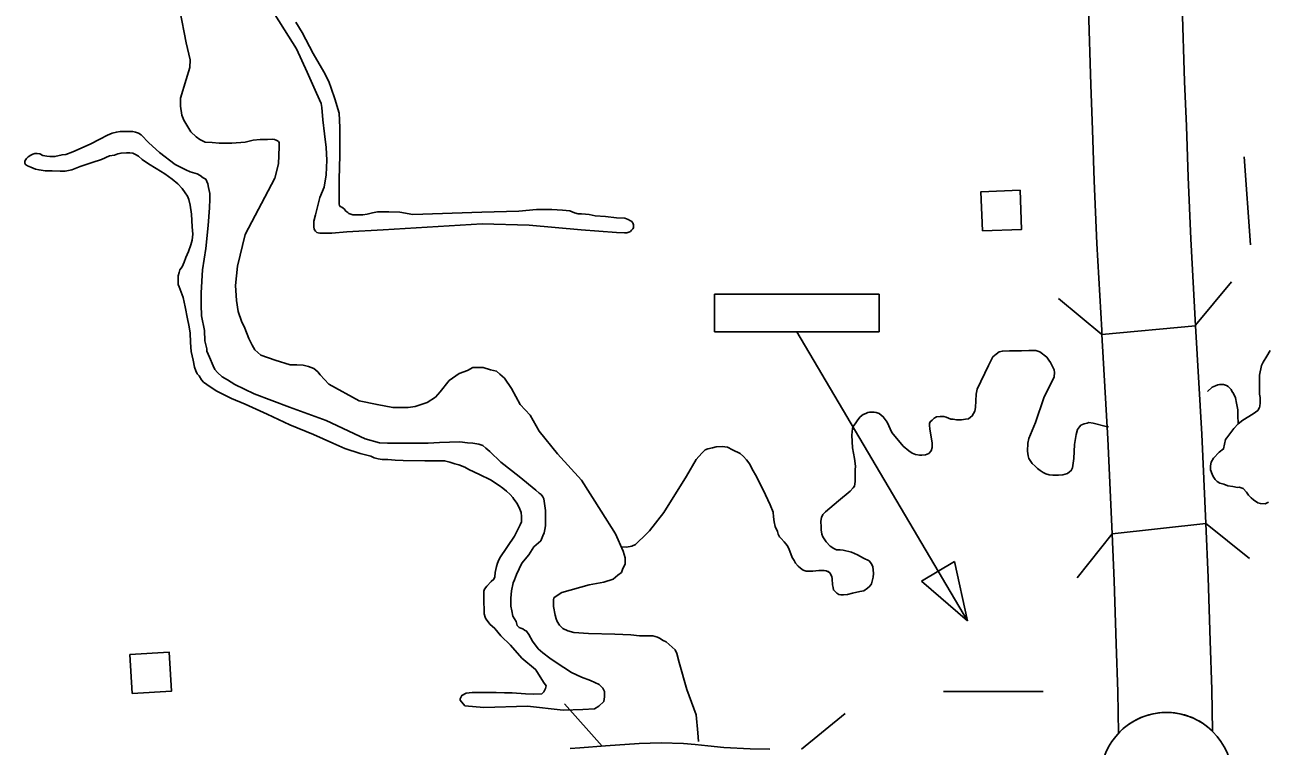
# Model space of a CAD drawing. Extents: x 1084508 to 1142749, y 1057638 to 1093403.
# Drawn here: x 1119984 to 1121021, y 1074377 to 1074979 of the extents above; entities that cross this region are included whole.
import ezdxf

# ---------------------------------------------------------------- set-up
doc = ezdxf.new("R2010")
doc.units = 0
for name, color, linetype in [('Level 10', 7, 'Continuous'), ('Level 24', 7, 'Continuous'), ('Level 32', 7, 'Continuous'), ('Level 35', 7, 'Continuous'), ('Level 37', 7, 'Continuous'), ('Level 38', 7, 'Continuous'), ('Level 56', 7, 'Continuous')]:
    doc.layers.add(name, color=color, linetype=linetype)

msp = doc.modelspace()

# ---------------------------------------------------------------- linework, layer by layer
at = {"layer": 'Level 10'}
for p, q in [((1120961.3, 1074728.1), (1120883.1, 1074720.9)), ((1120891.6, 1074554.5), (1120969.8, 1074563.2))]:
    msp.add_line(p, q, dxfattribs=at)
for points in [[(1120883.1, 1074720.9), (1120882.9, 1074724.4), (1120878.9, 1074796.8), (1120876.6, 1074849.1), (1120875.3, 1074891.8), (1120873.7, 1074929.2), (1120867.8, 1075119.8), (1120863.2, 1075236.7), (1120857.3, 1075369.7), (1120852, 1075544.6), (1120845.8, 1075691.8), (1120837.8, 1075849.2), (1120827.3, 1076023.1)], [(1120905.7, 1076027.3), (1120916.2, 1075853.5), (1120924.2, 1075695.5), (1120930.5, 1075547.4), (1120935.7, 1075372.6), (1120941.6, 1075240), (1120946.2, 1075122.6), (1120952.1, 1074932.1), (1120953.7, 1074894.7), (1120955, 1074852.1), (1120957.3, 1074800.7), (1120961.3, 1074728.1)], [(1120891.6, 1074554.5), (1120888.1, 1074633.7), (1120883.1, 1074720.9)], [(1120969.8, 1074563.2), (1120966.5, 1074637.7), (1120961.3, 1074728.1)], [(1120969.8, 1074563.2), (1120971.8, 1074518.1), (1120973.4, 1074465.1), (1120974.7, 1074424.5), (1120975.3, 1074389.8)], [(1120896.9, 1074388.1), (1120896.3, 1074422.5), (1120895, 1074462.6), (1120893.3, 1074515.2), (1120891.6, 1074554.5)]]:
    msp.add_lwpolyline(points, dxfattribs=at)
msp.add_arc((1120936.9, 1074350.5), 54.9, 45.6239, 136.7941, dxfattribs=at)
at = {"layer": 'Level 24'}
msp.add_circle((1120936.9, 1074350.5), 54.9, dxfattribs=at)
at = {"layer": 'Level 32'}
msp.add_lwpolyline([(1120605.8, 1074374.8), (1120589.2, 1074375.1), (1120567.3, 1074376.2), (1120554.1, 1074377.4), (1120543.5, 1074378.7), (1120533.6, 1074379.4), (1120515.1, 1074380), (1120496.5, 1074379.4), (1120468.4, 1074377.4), (1120447.1, 1074375.7), (1120438.9, 1074375.3)], dxfattribs=at)
at = {"layer": 'Level 35'}
for points in [[(1120113, 1074991.5), (1120118.5, 1074964.2), (1120121.7, 1074950), (1120121.4, 1074943.6), (1120118.5, 1074933.8), (1120113.5, 1074918.1), (1120113.5, 1074911.4), (1120114.7, 1074903.9), (1120116.4, 1074899.8), (1120118.8, 1074895.5), (1120122.2, 1074890), (1120126.6, 1074885.9), (1120129.8, 1074883.6), (1120134.1, 1074881.5), (1120140.2, 1074881), (1120146, 1074880.4), (1120151.2, 1074880.4), (1120156.4, 1074880.4), (1120167.7, 1074881.5), (1120174.4, 1074883), (1120180.2, 1074883.6), (1120184.3, 1074883.6), (1120186.3, 1074883.6), (1120190.8, 1074883.8), (1120192.1, 1074883.7), (1120193.4, 1074883), (1120194.6, 1074882.6), (1120195.4, 1074881.9), (1120195.9, 1074881.2), (1120196.1, 1074880.1), (1120196.1, 1074877.5), (1120195.4, 1074863.3), (1120192.4, 1074851.4), (1120167.7, 1074804.3), (1120161.1, 1074778), (1120159.5, 1074761.7), (1120160.3, 1074749.3), (1120161.9, 1074740), (1120164.6, 1074731.9), (1120167.3, 1074726.1), (1120170.8, 1074717.6), (1120173.5, 1074711.8), (1120175.8, 1074707.9), (1120180.8, 1074703.7), (1120192.8, 1074699.4), (1120205.1, 1074695.6), (1120210.9, 1074695.6), (1120216, 1074695.2), (1120220.6, 1074694), (1120224.9, 1074692.5)], [(1120307.6, 1074820.9), (1120365.3, 1074822.9), (1120396.2, 1074823.8), (1120411, 1074825.1), (1120423.7, 1074825.1), (1120432.5, 1074824.6), (1120438.8, 1074824), (1120442.7, 1074822.4), (1120445.6, 1074821.6), (1120448.6, 1074821.6), (1120451.9, 1074821.3), (1120454.8, 1074821.1), (1120460, 1074819.8), (1120468.5, 1074819.4), (1120477.7, 1074818.3), (1120484.6, 1074817.8), (1120486, 1074817.3), (1120487.4, 1074816.7), (1120489.4, 1074815.8), (1120490.1, 1074815.3), (1120490.9, 1074814.6), (1120491.3, 1074814.1), (1120491.7, 1074813.3), (1120491.9, 1074812.4), (1120491.9, 1074811.6), (1120491.8, 1074810.5), (1120491.8, 1074809.9), (1120491.3, 1074808.9), (1120490.1, 1074807.8), (1120489.3, 1074806.9), (1120488, 1074806.3), (1120486.3, 1074805.7), (1120484.3, 1074805.6), (1120477.8, 1074806), (1120448.2, 1074808.2), (1120404.8, 1074812), (1120365.4, 1074813.1), (1120283, 1074808.2), (1120252.4, 1074806.6), (1120240, 1074805.5), (1120233, 1074805.3), (1120230.1, 1074805.5), (1120228.6, 1074805.7), (1120227.5, 1074806), (1120227.2, 1074806.3), (1120226.3, 1074807.2), (1120225.6, 1074808.2), (1120225.3, 1074809.1), (1120225.1, 1074810.5), (1120225.1, 1074811.9), (1120225.1, 1074815.3), (1120226.3, 1074820.8), (1120229.9, 1074835.1), (1120233.5, 1074843.7), (1120235.3, 1074854.1), (1120235.8, 1074866.3), (1120235.4, 1074877), (1120233.9, 1074888.4), (1120232.5, 1074900.1), (1120231.7, 1074910.3), (1120231, 1074913.7), (1120227.3, 1074922.2), (1120219.4, 1074939.7), (1120210.6, 1074959.2), (1120185.7, 1074998.5)], [(1120210, 1074981.6), (1120215.1, 1074973), (1120224.4, 1074955.4), (1120233.3, 1074940), (1120237.5, 1074932), (1120239.5, 1074926.5), (1120242.6, 1074917.6), (1120246.1, 1074905.5), (1120246.8, 1074893.5), (1120246.8, 1074870.4), (1120246.1, 1074850.1), (1120246.1, 1074831.9), (1120246.1, 1074829.7), (1120246.5, 1074828.6), (1120246.9, 1074827.8), (1120248.3, 1074827), (1120249.6, 1074826.4), (1120250.4, 1074825.6), (1120251.8, 1074823.9), (1120253.3, 1074822.7), (1120254.3, 1074821.9), (1120255.9, 1074821.2), (1120257.6, 1074820.8), (1120259.6, 1074820.8), (1120262.5, 1074820.8), (1120265.8, 1074820.8), (1120269.5, 1074821.2), (1120274, 1074822.3), (1120278.1, 1074823.1), (1120281.6, 1074823.1), (1120287.5, 1074823.1), (1120296.8, 1074822.9), (1120307.6, 1074820.9)], [(1119998.7, 1074870.3), (1120002.1, 1074869.6), (1120004.4, 1074869.3), (1120006.2, 1074869.3), (1120008.8, 1074869.3), (1120014.8, 1074870.9), (1120017.9, 1074871.1), (1120023.8, 1074873.2), (1120038.1, 1074879.7), (1120046.4, 1074883.8), (1120052.8, 1074887.2), (1120056.5, 1074888.8), (1120060.1, 1074889.8), (1120063.2, 1074890.3), (1120067.3, 1074890.3), (1120071, 1074890.3), (1120073.8, 1074890.3), (1120076.2, 1074889.8), (1120078.7, 1074888.8), (1120080.8, 1074887.5), (1120087.3, 1074880.7), (1120096.1, 1074872.7), (1120109.3, 1074862.8), (1120118.1, 1074858.2), (1120121.8, 1074856.6), (1120127.5, 1074855), (1120130, 1074853.5), (1120132.6, 1074851.7), (1120134.7, 1074850.4), (1120135.5, 1074848.6), (1120136.5, 1074846.5), (1120137, 1074843.6), (1120138.1, 1074838.5), (1120138.1, 1074833.8), (1120137.8, 1074826.5), (1120136.8, 1074811.7), (1120134.7, 1074792.6), (1120131.9, 1074774.9), (1120130.8, 1074755.5), (1120130.8, 1074745.6), (1120131.3, 1074736.3), (1120133.7, 1074724.3), (1120133.9, 1074715.5), (1120135.5, 1074709), (1120135.7, 1074707), (1120136.8, 1074704.4), (1120137.8, 1074702), (1120140.9, 1074694.8), (1120142.2, 1074691.7), (1120144.6, 1074689.1)], [(1120116.8, 1074781.1), (1120118.1, 1074785), (1120120.2, 1074790), (1120122.3, 1074795.7), (1120123.3, 1074799.6), (1120123.8, 1074804.5), (1120123.3, 1074810.7), (1120122.8, 1074821.3), (1120121.8, 1074828.9), (1120120.5, 1074833.5), (1120119.4, 1074836.4), (1120117.6, 1074839), (1120115, 1074842.6), (1120111.4, 1074846.5), (1120106.7, 1074850.4), (1120100.5, 1074855), (1120093.3, 1074859.5), (1120086.8, 1074863.3), (1120081.6, 1074867), (1120078.5, 1074869.8), (1120076.2, 1074871.1), (1120073.8, 1074872.2), (1120071.2, 1074872.4), (1120068.6, 1074872.4), (1120064, 1074872.2), (1120061.4, 1074871.6), (1120058.5, 1074870.6), (1120054.4, 1074870.1), (1120047.7, 1074867), (1120039.9, 1074864.4), (1120029.8, 1074861), (1120023, 1074858.2), (1120017.3, 1074857.1), (1120013.2, 1074857.1), (1120006.5, 1074857.4), (1120000.5, 1074857.4), (1119995.6, 1074858.2), (1119992.5, 1074858.9), (1119988.8, 1074860.5), (1119986, 1074861.5), (1119984.2, 1074862.6), (1119983.7, 1074863.9), (1119983.7, 1074865.2), (1119983.9, 1074866.2), (1119985, 1074867.8), (1119986.5, 1074869.1), (1119988.6, 1074870.6), (1119990.4, 1074871.4), (1119992, 1074871.9), (1119994, 1074871.9), (1119996.1, 1074871.6), (1119998.7, 1074870.3)], [(1120372.5, 1074599.4), (1120363.2, 1074604), (1120354.4, 1074608.2), (1120351, 1074610), (1120346.1, 1074612.1), (1120342.8, 1074612.8), (1120338.6, 1074614.4), (1120334.2, 1074615.4), (1120331.4, 1074615.4), (1120326.2, 1074615.4), (1120317.6, 1074615.4), (1120299.5, 1074615.7), (1120293, 1074616), (1120286.8, 1074616.5), (1120281.9, 1074616.5), (1120278.8, 1074617), (1120275.4, 1074618), (1120272.5, 1074619.3), (1120263.7, 1074621.4), (1120250.8, 1074625.8), (1120240.9, 1074630.2), (1120224.6, 1074637.5), (1120204.9, 1074645.5), (1120186, 1074654.3), (1120167.6, 1074662.6), (1120156.2, 1074667.3), (1120143.3, 1074673.8), (1120135.5, 1074679), (1120132.9, 1074681), (1120131.3, 1074683.1), (1120129.3, 1074686.2), (1120127.5, 1074688), (1120126.4, 1074690.6), (1120125.4, 1074693.5), (1120124.3, 1074699.5), (1120122.5, 1074706.7), (1120122, 1074714.2), (1120121.8, 1074722.3), (1120120.7, 1074728.5), (1120119.4, 1074733.9), (1120117.6, 1074743.8), (1120115.8, 1074751.6), (1120112.4, 1074760.7), (1120111.6, 1074762.7), (1120111.6, 1074765.1), (1120111.6, 1074769.7), (1120112.4, 1074772.6), (1120113.2, 1074774.7), (1120115, 1074777.3), (1120116.8, 1074781.1)], [(1120888.5, 1074643.7), (1120886.6, 1074644.1), (1120875.7, 1074646.9), (1120872.1, 1074647.3), (1120870.6, 1074646.9), (1120868.3, 1074646.3), (1120865.5, 1074645.2), (1120864.2, 1074643.9), (1120862.7, 1074641.6), (1120861.4, 1074637.5), (1120860.1, 1074629.1), (1120859.7, 1074617.4), (1120858.4, 1074609.5), (1120857.4, 1074607.3), (1120856.1, 1074606.3), (1120854.2, 1074604.8), (1120850.5, 1074603.7), (1120846.7, 1074603.5), (1120843.9, 1074603.5), (1120842, 1074603.5), (1120839, 1074603.7), (1120836.2, 1074604.6), (1120833.9, 1074605.6), (1120831.5, 1074607.3), (1120829.2, 1074609.1), (1120827.2, 1074610.8), (1120824.7, 1074613.3), (1120823, 1074615.7), (1120821.9, 1074617.4), (1120821.5, 1074619.7), (1120820.8, 1074623.4), (1120821.3, 1074630), (1120822.1, 1074634.1), (1120827.5, 1074647.5), (1120834.5, 1074668.1), (1120843.1, 1074685.4), (1120843.5, 1074689), (1120843.3, 1074691.4), (1120841.6, 1074694.8), (1120840.1, 1074697.4), (1120838.8, 1074699.3), (1120836.9, 1074701.8), (1120831.1, 1074706.3), (1120827.9, 1074707.4), (1120826, 1074707.4), (1120822.1, 1074707.4), (1120815.9, 1074707.2), (1120812.3, 1074707.2), (1120808.2, 1074707.2), (1120805.9, 1074707.2), (1120799.9, 1074707), (1120797.3, 1074706.3), (1120794.6, 1074704.4), (1120792, 1074702.1), (1120788.4, 1074695), (1120778.8, 1074675.1), (1120777.9, 1074671.1), (1120777.5, 1074659.9), (1120777, 1074656.9), (1120774.7, 1074652.9), (1120773.2, 1074651.8), (1120771.7, 1074650.5), (1120769.1, 1074650.1), (1120765.9, 1074649.7), (1120761.7, 1074649.7), (1120758.9, 1074650.1), (1120757, 1074650.1), (1120754.8, 1074651), (1120752.9, 1074651.8), (1120751, 1074652.5), (1120749.3, 1074652.5), (1120748, 1074652.5)], [(1120986.2, 1074633.2), (1120987.4, 1074634.5), (1120993.3, 1074642.3), (1120996.8, 1074646.4), (1121000.7, 1074649.4), (1121009.4, 1074654.5), (1121013.1, 1074657.5), (1121014.7, 1074659.8), (1121014.9, 1074661.1), (1121015.2, 1074663.9), (1121015.2, 1074668.3), (1121014.7, 1074671), (1121014.7, 1074678.6), (1121014.7, 1074686.9), (1121016.3, 1074695.1), (1121017.7, 1074697.7), (1121020.7, 1074702.7), (1121023.4, 1074707.5)], [(1120224.9, 1074692.5), (1120228.3, 1074689.8), (1120230.3, 1074687.1), (1120237.6, 1074679.3), (1120262.7, 1074665.4), (1120277.8, 1074662.3), (1120290.9, 1074660), (1120303.7, 1074660), (1120309.5, 1074660.7), (1120319.5, 1074664.2), (1120326.5, 1074668.5), (1120330.4, 1074673.1), (1120338.1, 1074682.4), (1120346.2, 1074688.2), (1120353.2, 1074690.9), (1120357.8, 1074693.2), (1120362.8, 1074693.2), (1120366.3, 1074693.2), (1120372.5, 1074691.3), (1120377.5, 1074690.1), (1120380.2, 1074687.8), (1120384.1, 1074684.3), (1120389.9, 1074675.8), (1120397.2, 1074662.3), (1120405.7, 1074653.4), (1120413.1, 1074640.2), (1120428.5, 1074621.3), (1120448.6, 1074599.2), (1120464.8, 1074573.3), (1120476.8, 1074554.4), (1120483.4, 1074540.1), (1120484.9, 1074534.3), (1120484.9, 1074529.2), (1120483, 1074525.4), (1120481.8, 1074522.3), (1120478.7, 1074520), (1120474.9, 1074516.5), (1120467.2, 1074514.2), (1120454.8, 1074511.8), (1120432, 1074505.6), (1120427.4, 1074502.5), (1120425.4, 1074501), (1120425, 1074499.1), (1120425, 1074497.5), (1120425, 1074493.7), (1120426.6, 1074486.7), (1120427.4, 1074483.6), (1120428.1, 1074481.3), (1120430.1, 1074478.2), (1120432.8, 1074475.5), (1120437, 1074473.5), (1120442, 1074472)], [(1120144.6, 1074689.1), (1120148.4, 1074685.4), (1120152.8, 1074683.1), (1120159.1, 1074679.2), (1120175.1, 1074671.2), (1120204.7, 1074660.3), (1120235.2, 1074649.1), (1120267.9, 1074633.8), (1120279.8, 1074630.5), (1120286.5, 1074630), (1120293.5, 1074630), (1120300.8, 1074630), (1120306.7, 1074630), (1120313.2, 1074630), (1120320.5, 1074630.2), (1120329.8, 1074630.7), (1120338.3, 1074631), (1120346.9, 1074631.3), (1120353.4, 1074630.5), (1120353.4, 1074630.5), (1120357.8, 1074630), (1120362.7, 1074629.4), (1120366.1, 1074628.1), (1120368.7, 1074626.1), (1120371.8, 1074623.2), (1120381.1, 1074614.4), (1120396.4, 1074602.2), (1120410.4, 1074590.8), (1120413, 1074588.5), (1120414.8, 1074587.2), (1120416.3, 1074585.4), (1120417.1, 1074583.8), (1120417.4, 1074581.7), (1120418.1, 1074576), (1120418.4, 1074573.9), (1120418.4, 1074572.1), (1120418.4, 1074569.3), (1120418.4, 1074566.7), (1120418.4, 1074564.1), (1120418.4, 1074561.2), (1120417.9, 1074558.1), (1120417.4, 1074555.3), (1120416.3, 1074552.7), (1120414.5, 1074548.5), (1120408.8, 1074543.6), (1120404.4, 1074536.9), (1120398.7, 1074529.9), (1120394.3, 1074520.5), (1120392.5, 1074516.1), (1120391.5, 1074513.5), (1120389.9, 1074506.8), (1120389.6, 1074500.8)], [(1120996.8, 1074646.4), (1120996.4, 1074653.5), (1120996.4, 1074658), (1120995.4, 1074663.4), (1120994.5, 1074668.1), (1120993, 1074671.5), (1120991.5, 1074673.6), (1120990.9, 1074674.9), (1120989.6, 1074676.4), (1120988.5, 1074677.5), (1120987.2, 1074678.3), (1120986.2, 1074678.5), (1120984.5, 1074679), (1120983, 1074679), (1120981.1, 1074679), (1120979.8, 1074678.8), (1120977.8, 1074678.1), (1120975.1, 1074676.8), (1120971.2, 1074673.2)], [(1120748, 1074652.5), (1120744.8, 1074652), (1120742.9, 1074651), (1120741.2, 1074649.2), (1120739.7, 1074648), (1120739.2, 1074646.5), (1120739.2, 1074645), (1120739.4, 1074642.2), (1120741.2, 1074630.2), (1120741.2, 1074626.6), (1120740.5, 1074623.8), (1120738.4, 1074621.5), (1120735.8, 1074620.4), (1120732.8, 1074620), (1120730.9, 1074620), (1120727.3, 1074620.6), (1120724.5, 1074621.7), (1120721.9, 1074623.8), (1120717.2, 1074627.7), (1120707.6, 1074639), (1120703.8, 1074647.8), (1120700.4, 1074652.2), (1120696.9, 1074654.8), (1120694.6, 1074655.7), (1120692.7, 1074656.1), (1120690.3, 1074656.1), (1120689.2, 1074656.1), (1120687.7, 1074655.7), (1120686, 1074655), (1120683.7, 1074654.2), (1120681.3, 1074652.2), (1120679.2, 1074649.5), (1120677.5, 1074647.1), (1120675.4, 1074644.1), (1120674.7, 1074642.4), (1120674.3, 1074636.8), (1120674.7, 1074626.2), (1120676.4, 1074617.2), (1120677.3, 1074611), (1120676.9, 1074608), (1120676.9, 1074603.1), (1120676.9, 1074598.1), (1120676.4, 1074594.3), (1120675.4, 1074592.8), (1120672.8, 1074590.2), (1120663.2, 1074582.1), (1120652.3, 1074572.9), (1120649.9, 1074570.6), (1120648.9, 1074568.2), (1120648.4, 1074565)], [(1120627.3, 1074529.9), (1120626, 1074532.1), (1120624.5, 1074534.6), (1120621.7, 1074542.3), (1120620.2, 1074544.7), (1120619, 1074546.2), (1120617.7, 1074547.9), (1120615.1, 1074550.5), (1120613.8, 1074552), (1120612.6, 1074554.3), (1120612.1, 1074556.5), (1120610.2, 1074560.7), (1120609.3, 1074564.4), (1120608.7, 1074568.6), (1120608.5, 1074572.5), (1120605.9, 1074578.7), (1120602.1, 1074587), (1120594.6, 1074602.2), (1120591, 1074608.4), (1120589.1, 1074612.5), (1120586.3, 1074616.3), (1120583.7, 1074618.9), (1120580.9, 1074621.5), (1120574.5, 1074624.7), (1120570.5, 1074626.8), (1120565.8, 1074627.3), (1120561, 1074627), (1120558, 1074626.2), (1120554, 1074625.4), (1120551.8, 1074624.5), (1120549, 1074621.7), (1120544.3, 1074616.4), (1120536.2, 1074602.7), (1120517.2, 1074572.3), (1120505.2, 1074556.9), (1120500.5, 1074552.2), (1120496, 1074548), (1120493.5, 1074545.5), (1120490.4, 1074544.1), (1120486, 1074543.3), (1120481.6, 1074543.7)], [(1121022.2, 1074581), (1121019.3, 1074579.5), (1121015.4, 1074579.7), (1121013.1, 1074580.4), (1121009.7, 1074582.7), (1121007.6, 1074584.5), (1121005.5, 1074586.6), (1121003.7, 1074589.3), (1121000.9, 1074592.3), (1120997.7, 1074593.5), (1120996.3, 1074593.2), (1120992.4, 1074593.9), (1120988.3, 1074594.6), (1120984.9, 1074595.8), (1120981.4, 1074596.7), (1120979.4, 1074598.1), (1120977.5, 1074599.7), (1120975.9, 1074602.2), (1120975.2, 1074604.3), (1120973.6, 1074608), (1120973.6, 1074611.2), (1120974.3, 1074614.4), (1120976.1, 1074617.6), (1120980.9, 1074622.7), (1120984.6, 1074625.4), (1120986.2, 1074633.2)], [(1120410.3, 1074441), (1120410.1, 1074441.2), (1120398.7, 1074450.8), (1120389.1, 1074461.4), (1120381.1, 1074469.4), (1120376.2, 1074475.4), (1120372, 1074479), (1120370.5, 1074481.1), (1120368.7, 1074483.4), (1120367.9, 1074485), (1120367.1, 1074487.6), (1120367.1, 1074491.2), (1120366.8, 1074497.4), (1120366.8, 1074502.1), (1120366.8, 1074505), (1120366.8, 1074506.5), (1120367.4, 1074508.3), (1120369.4, 1074510.7), (1120373.1, 1074514.6), (1120375.4, 1074516.6), (1120376.2, 1074518.7), (1120376.4, 1074522.3), (1120377.5, 1074527.3), (1120378.2, 1074529.9), (1120379, 1074531.4), (1120380.3, 1074534.3), (1120392.5, 1074552.4), (1120397.4, 1074562), (1120398.5, 1074564.6), (1120398.5, 1074567.2), (1120398.5, 1074569), (1120398.2, 1074572.4), (1120396.9, 1074575), (1120395.1, 1074579.1), (1120394, 1074580.9), (1120392, 1074583.5), (1120391.2, 1074584.8), (1120388.9, 1074587.2), (1120385.8, 1074590), (1120382.9, 1074592.6), (1120379.8, 1074594.9), (1120372.5, 1074599.4)], [(1120648.4, 1074565), (1120648.7, 1074560.1), (1120648.7, 1074557.7), (1120649.1, 1074554.3), (1120649.9, 1074552), (1120652.9, 1074547.9), (1120656.1, 1074544.3), (1120659.1, 1074542.1), (1120661.5, 1074541.1), (1120664.5, 1074541.1), (1120667, 1074540.8), (1120673.9, 1074539.1), (1120679, 1074537), (1120683.9, 1074534.2), (1120688.6, 1074531.9), (1120690.5, 1074529.5), (1120691.8, 1074526.9), (1120692, 1074524.4), (1120692.2, 1074521.4), (1120692, 1074518.2), (1120690.5, 1074512.8), (1120689.2, 1074510.9), (1120687.3, 1074509.2), (1120684.1, 1074506.8), (1120680.9, 1074506.2), (1120674.9, 1074504.9), (1120670.7, 1074503.9), (1120667.2, 1074503.6), (1120665.1, 1074503.6), (1120663.4, 1074503.9), (1120661.7, 1074504.9), (1120660.4, 1074506.2), (1120658.9, 1074507.7), (1120658.5, 1074509.6), (1120658.1, 1074512), (1120657.8, 1074516.9), (1120657.4, 1074518.8), (1120656.8, 1074520.3), (1120656.1, 1074521.6), (1120654.4, 1074522.9), (1120654, 1074523.1), (1120652.9, 1074523.7), (1120651.2, 1074523.9), (1120648.9, 1074523.9), (1120646.7, 1074523.9), (1120641.6, 1074523.3), (1120638.4, 1074523.3), (1120636.1, 1074523.3), (1120633.5, 1074524.2), (1120631.4, 1074525.7), (1120629.4, 1074527.4), (1120627.3, 1074529.9)], [(1120389.6, 1074500.8), (1120389.6, 1074498.2), (1120389.6, 1074494.1), (1120390.2, 1074490.2), (1120391.2, 1074485.8), (1120393.8, 1074481.4), (1120394.8, 1074478), (1120396.4, 1074476.2), (1120397.9, 1074475.7), (1120399.5, 1074475.1), (1120401, 1074474.1), (1120402.6, 1074473.3), (1120404.4, 1074470.5), (1120407.5, 1074465), (1120412.2, 1074458.5), (1120416.3, 1074455.2), (1120422, 1074450.8), (1120427.4, 1074447.2)], [(1120442, 1074472), (1120454.4, 1074471.2), (1120476.4, 1074470.8), (1120489.6, 1074470.1), (1120496.9, 1074469.3), (1120505.4, 1074469.3), (1120508.1, 1074469.3), (1120510.1, 1074468.9), (1120512, 1074468.1), (1120513.5, 1074467.3), (1120516.6, 1074465.4), (1120519.3, 1074464.3), (1120524.3, 1074460), (1120526.7, 1074457.7), (1120528.2, 1074454.6), (1120530.1, 1074447.2), (1120536.3, 1074424.4), (1120544.1, 1074403.5), (1120545.6, 1074388.4), (1120546.2, 1074381.1)], [(1120427.4, 1074447.2), (1120440, 1074438.6), (1120448.6, 1074434.7), (1120456.1, 1074432.1), (1120463.3, 1074428.6), (1120466.2, 1074425.7), (1120467.6, 1074422.8), (1120467.6, 1074418.5), (1120467.2, 1074414.6), (1120462.9, 1074410.6), (1120459.4, 1074408.5), (1120449.7, 1074407.8), (1120433.2, 1074407.4), (1120403.4, 1074410.6), (1120366.9, 1074409.6), (1120351.1, 1074411), (1120347.2, 1074415.7), (1120347.2, 1074416.7), (1120347.9, 1074418.5), (1120348.6, 1074419.6), (1120352.2, 1074421.4), (1120357.2, 1074422.1), (1120365.1, 1074422.1), (1120377.3, 1074422.1), (1120384.1, 1074421.7), (1120390.5, 1074421.7), (1120401.7, 1074421), (1120408.1, 1074420.7), (1120415.3, 1074421), (1120417.1, 1074422.5), (1120418.5, 1074425.3), (1120418.9, 1074427.5), (1120416.7, 1074430.7), (1120410.3, 1074441)]]:
    msp.add_lwpolyline(points, dxfattribs=at)
at = {"layer": 'Level 37'}
for points in [[(1120991.1, 1074764.8), (1120961.2, 1074728.5)], [(1120883.1, 1074720.9), (1120846.7, 1074750.8)], [(1120969.6, 1074563.3), (1121006.4, 1074533.9)], [(1120862.3, 1074517.6), (1120891.6, 1074554.5)]]:
    msp.add_lwpolyline(points, dxfattribs=at)
at = {"layer": 'Level 38'}
for points in [[(1120434.4, 1074412.5), (1120465.6, 1074377.2)], [(1120632.3, 1074374.6), (1120668.6, 1074404.6)]]:
    msp.add_lwpolyline(points, dxfattribs=at)
at = {"layer": 'Level 56'}
for p, q in [((1120732.5, 1074515), (1120760, 1074531.3)), ((1120760, 1074531.3), (1120770.7, 1074481.8)), ((1120770.7, 1074481.8), (1120732.5, 1074515))]:
    msp.add_line(p, q, dxfattribs=at)
for points in [[(1121001.9, 1074869.1), (1121007.2, 1074795.6)], [(1120628.2, 1074723.1), (1120770.7, 1074481.8)], [(1120750.7, 1074422.9), (1120834, 1074422.9)]]:
    msp.add_lwpolyline(points, dxfattribs=at)
for points in [[(1120783.2, 1074807.3), (1120781.9, 1074839.9), (1120814.7, 1074841.2), (1120816, 1074808.6)], [(1120559.6, 1074723.1), (1120559.6, 1074754.4), (1120696.9, 1074754.4), (1120696.9, 1074723.1)], [(1120073.4, 1074421.1), (1120071.4, 1074453.7), (1120104.1, 1074455.7), (1120106.1, 1074423.1)]]:
    msp.add_lwpolyline(points, close=True, dxfattribs=at)

doc.saveas('drawing.dxf')
